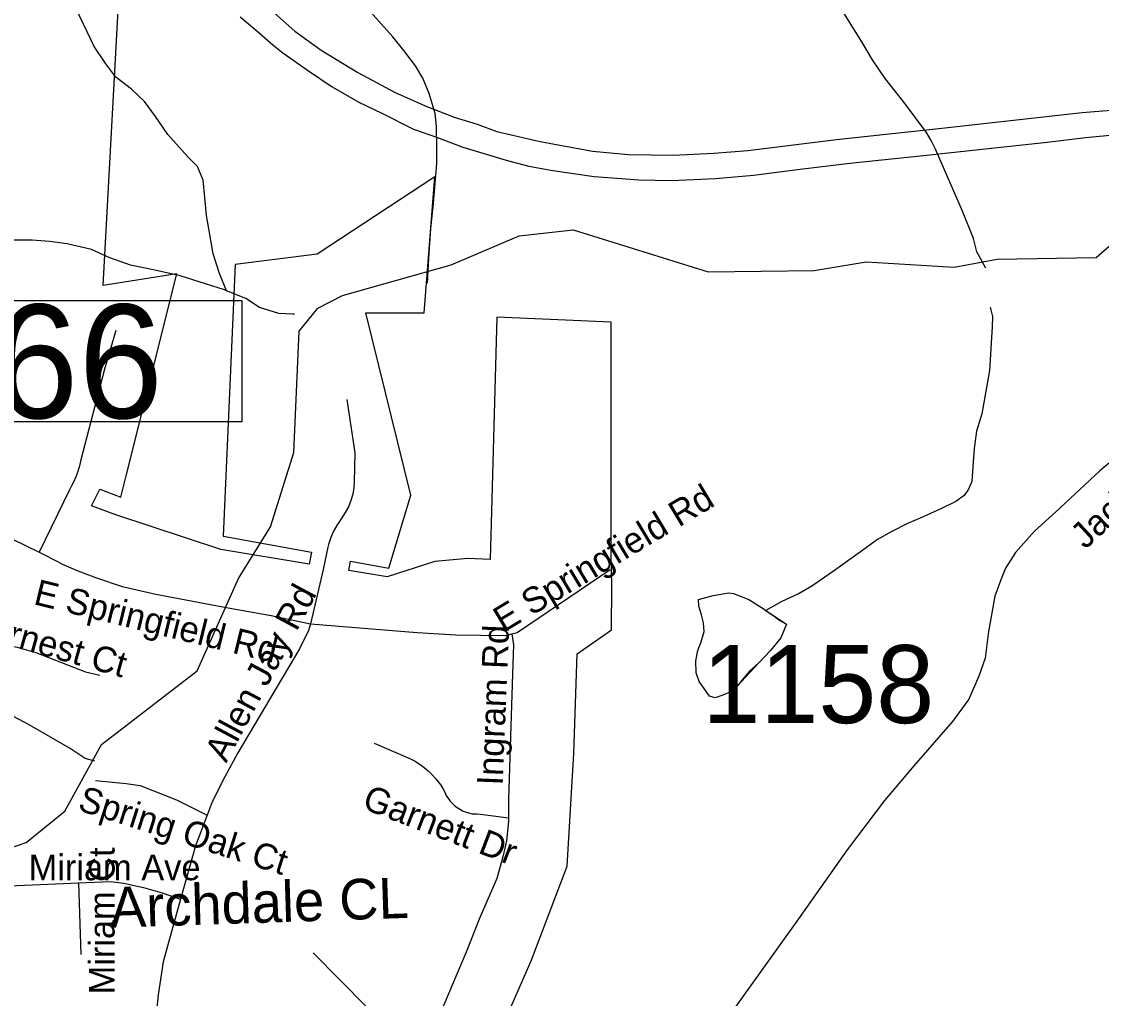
# Model space of a CAD drawing. Extents: x 1662474 to 1856135, y 779280 to 917889.
# Drawn here: x 1715176 to 1719166, y 793865 to 797474 of the extents above; entities that cross this region are included whole.
import ezdxf

# ---------------------------------------------------------------- set-up
doc = ezdxf.new("R2010")
doc.units = 0
for name, color, linetype in [('Cogo Default Point CELL', 7, 'Continuous'), ('Exist Boundary Political City Limit New', 7, 'Continuous'), ('Exist Civil Demographics Community Label', 7, 'Continuous'), ('Exist Hydrographic Misc Water Feature', 7, 'Continuous'), ('Exist Road Non-System Type 51', 7, 'Continuous'), ('Exist Road Non-System Type 51 Label', 7, 'Continuous'), ('Exist Road Primary Interstate Structure Ovrhead Sign CELL', 7, 'Continuous'), ('Exist Road Secondary Type 51 Attributed', 7, 'Continuous'), ('Exist Road Secondary Type 51 Label', 7, 'Continuous'), ('Map Preparation Boundary City Limit Buffer Line', 7, 'Continuous'), ('Prop Road Primary US Projected', 7, 'Continuous')]:
    doc.layers.add(name, color=color, linetype=linetype)

msp = doc.modelspace()

# ---------------------------------------------------------------- linework, layer by layer
at = {"layer": 'Exist Boundary Political City Limit New'}
for points in [[(1716447.4, 796397.8), (1716663.1, 796398.1), (1716702.8, 796899.9), (1716268.1, 796614.9), (1715965, 796575.8), (1715921.4, 795572.2), (1716247.5, 795514), (1716238.8, 795469.1), (1715912.2, 795523.2), (1715524.6, 795651.2), (1715433.9, 795685.2), (1715465, 795745.6), (1715542.5, 795716.4), (1715562.2, 795795), (1715750, 796541.9), (1715477.8, 796498.7), (1715559, 797993.3)], [(1716897.5, 793635), (1717059.1, 794003.9), (1717191.5, 794353.5), (1717216.9, 794769.3), (1717229.1, 795137.6), (1717356.1, 795226.8), (1717356.8, 795390.8), (1717355, 795496.9), (1717354.8, 796363.1), (1716932.4, 796381.8), (1716907.8, 795486.1), (1716824.6, 795489.6), (1716703.4, 795479.2), (1716526.9, 795422.6), (1716384.9, 795445.5), (1716391.5, 795480.4), (1716532.8, 795454.2), (1716614.9, 795724), (1716447.4, 796397.8)]]:
    msp.add_lwpolyline(points, dxfattribs=at)
at = {"layer": 'Exist Civil Demographics Community Label'}
msp.add_lwpolyline([(1717340.7, 792090.9), (1717237.1, 793036.3), (1716252.9, 794033.4)], dxfattribs=at)
at = {"layer": 'Exist Hydrographic Misc Water Feature'}
msp.add_line((1717982.9, 795329.3), (1717926.7, 795297.8), dxfattribs=at)
for points in [[(1715933.2, 796479), (1715907.8, 796543.3), (1715884.4, 796615.5), (1715871.2, 796687.6), (1715859.8, 796757.8), (1715852.5, 796823.8), (1715847.1, 796887.9), (1715825.5, 796938.2), (1715789.8, 796974.4), (1715716.6, 797057.2), (1715671.2, 797123.6), (1715629.7, 797178.1), (1715582.2, 797224.5), (1715524.6, 797269.1), (1715487, 797317.4), (1715443.6, 797381.9), (1715365, 797546.6), (1715335.7, 797609), (1715245.2, 797767.8), (1715223.5, 797796.1), (1715187.7, 797820.5), (1715149.8, 797836.8), (1714951.9, 797846.7), (1714915.8, 797839)], [(1716675.7, 796508), (1716680.6, 796599.9), (1716687.6, 796709.9), (1716698.5, 796801.8), (1716709.9, 796949.7), (1716710.5, 797005.8), (1716709.3, 797087.8), (1716703.6, 797133.9), (1716682.3, 797208.2), (1716658.8, 797264.3), (1716631.3, 797310.6), (1716587.9, 797367), (1716548.2, 797417.5), (1716504.7, 797465.9), (1716465.1, 797510.3), (1716427.6, 797562.6), (1716392.3, 797623), (1716364.6, 797663.3), (1716287.6, 797772), (1716263.9, 797800.2), (1716250, 797816.3)], [(1718738.9, 796562.4), (1718705.3, 796622.8), (1718693.9, 796672.9), (1718652.8, 796773.3), (1718552.9, 797002.4), (1718537.3, 797034.5), (1718519.5, 797064.7), (1718440.5, 797169.5), (1718367.4, 797264.2), (1718320.1, 797332.6), (1718280.6, 797399.1), (1718209.6, 797513.8), (1718164.1, 797560.2), (1718140.4, 797592.5), (1718118.8, 797632.7)], [(1718622.3, 796567), (1718781.2, 796596.6), (1719147.2, 796602.3), (1719290.3, 796727.4), (1719434.3, 796918.1), (1719443.2, 797049.2), (1719519.3, 797051), (1719551.3, 796991.3)], [(1715933.2, 796479), (1715925.3, 796483), (1715761.7, 796534.6), (1715667.8, 796555.5), (1715578.1, 796574.4), (1715502.2, 796601), (1715434.5, 796631.8), (1715344.6, 796652.6), (1715278.7, 796661.3), (1715214.8, 796665.8), (1715116.8, 796666.8), (1715012.8, 796673.7), (1714939, 796694.4), (1714867.2, 796727.2), (1714813.6, 796761.7), (1714741.9, 796802.3), (1714684.2, 796834.9), (1714628.4, 796859.4), (1714566.6, 796882), (1714514.8, 796896.5), (1714426.8, 796911.3), (1714376.8, 796911.8), (1714326.8, 796910.3)], [(1714908.2, 794341.6), (1715193.2, 794440.8), (1715335.2, 794556.1), (1715471.2, 794802.8), (1715824.2, 795074.6), (1715977.2, 795416.2), (1716096.2, 795607.4), (1716182.2, 795881.4), (1716202.2, 796330.6), (1716270.3, 796414.6), (1716362.2, 796461.9), (1716763.2, 796575.3), (1717014.2, 796681.7), (1717214.2, 796703.9), (1717713.2, 796549.4), (1718105.3, 796554.6), (1718297.3, 796586.7), (1718622.3, 796567)], [(1716184.4, 796392.6), (1716178.5, 796392.6), (1716126.5, 796395.1), (1716054.7, 796417.8), (1716004.9, 796450.2), (1715933.2, 796479)], [(1718755.5, 796418.2), (1718763.2, 796384.2), (1718762.8, 796346.2), (1718753.2, 796184.2), (1718723.8, 796024.5), (1718705.1, 795960.6), (1718696.5, 795896.6), (1718692, 795846.7), (1718687.4, 795774.7), (1718675.1, 795746.8), (1718658.9, 795723), (1718628.7, 795701.2), (1718572.4, 795673.8), (1718496, 795638.5), (1718449.9, 795618.9), (1718391.5, 795589.5), (1718339.2, 795559.9), (1718284.9, 795520.5), (1718176.1, 795443.5), (1718095.5, 795388.2), (1718049.3, 795360.6), (1717982.9, 795329.3)], [(1715446.9, 794741.5), (1715410.7, 794751.4), (1715355.1, 794787.9), (1715203.8, 794875.4), (1714986.8, 794989.4), (1714887.3, 795038.4), (1714729.8, 795102), (1714658, 795122.6), (1714564, 795135.5), (1714492.1, 795148.2), (1714454.4, 795166.6), (1714428.7, 795204.8), (1714407, 795239), (1714350.6, 795403.6), (1714342.8, 795429.7)], [(1717926.7, 795297.8), (1717956.5, 795277.5), (1717978.3, 795261.3), (1718002.2, 795247), (1717981.7, 795197.2), (1717943.3, 795149.6), (1717900.8, 795104), (1717864.5, 795072.3), (1717846.3, 795050.4), (1717820, 795018.7), (1717795.7, 794996.9), (1717767.6, 794985.1), (1717739.4, 794975.4), (1717717.6, 794981.6), (1717697.8, 795009.8), (1717680.1, 795036), (1717668.4, 795068.1), (1717666.9, 795112.2), (1717675.1, 795150.1), (1717687.5, 795182), (1717697.8, 795219.9), (1717696.1, 795252), (1717688.4, 795282), (1717682.6, 795302.1), (1717678.8, 795314.1), (1717677, 795338.1), (1717731.1, 795353.7), (1717789.3, 795363.1), (1717807.2, 795360.9), (1717863, 795338.4), (1717916.7, 795305.8), (1717926.7, 795297.8)], [(1717926.7, 795297.8), (1718002.2, 795247), (1717981.7, 795197.2), (1717943.3, 795149.6), (1717900.8, 795104), (1717820, 795018.7), (1717795.7, 794996.9), (1717767.6, 794985.1), (1717739.4, 794975.4), (1717717.6, 794981.6), (1717697.8, 795009.8), (1717680.1, 795036), (1717668.4, 795068.1), (1717666.9, 795112.2), (1717675.1, 795150.1), (1717687.5, 795182), (1717697.8, 795219.9), (1717696.1, 795252), (1717688.4, 795282), (1717682.6, 795302.1), (1717678.8, 795314.1), (1717677, 795338.1), (1717731.1, 795353.7), (1717789.3, 795363.1), (1717807.2, 795360.9), (1717863, 795338.4), (1717916.7, 795305.8), (1717926.7, 795297.8)]]:
    msp.add_lwpolyline(points, dxfattribs=at)
at = {"layer": 'Exist Road Non-System Type 51'}
for p, q in [((1715008.1, 795626), (1715240.9, 795513.4)), ((1715386.2, 794291.2), (1715394.4, 794027.1))]:
    msp.add_line(p, q, dxfattribs=at)
for points in [[(1715523.6, 796332.6), (1715481.9, 796189), (1715394.9, 795854.9), (1715389.6, 795832.1), (1715383.6, 795812.1), (1715376.6, 795791.7), (1715367.9, 795772.2), (1715360.6, 795758), (1715352.4, 795743.9), (1715240.9, 795513.4)], [(1716378, 796077.8), (1716407.2, 795880.9), (1716404.6, 795772), (1716403.4, 795752.6), (1716399.4, 795728.2), (1716392.8, 795704.2), (1716383.6, 795681.2), (1716372, 795659.4), (1716365.8, 795649.6), (1716345.8, 795619.9), (1716342, 795614.2), (1716329.1, 795591.4), (1716318.6, 795567.2), (1716310.6, 795542.2), (1716308.1, 795532.2), (1716290, 795449.6), (1716243.2, 795248.1)], [(1715240.9, 795513.4), (1715260.6, 795503.7), (1715332.2, 795467), (1715383.9, 795444.4), (1715452.4, 795418.7), (1715548.2, 795386.7), (1715672.6, 795357.8), (1715939, 795307.9), (1716098.1, 795279.9), (1716243.2, 795248.1)], [(1716987.9, 795211.1), (1717007.5, 795216.4), (1717351.1, 795449.7)], [(1716243.2, 795248.1), (1716236.6, 795223.4), (1716203.1, 795156.8), (1715975, 794772), (1715926.6, 794683.2), (1715880.2, 794591.4), (1715861.1, 794542.1)], [(1716243.2, 795248.1), (1716637.4, 795217.1), (1716780, 795208.2), (1716965.8, 795205.9), (1716987.9, 795211.1)], [(1716987.9, 795211.1), (1716994.1, 795171.4), (1716989.4, 795064.4), (1716975.2, 794599.8), (1716975.2, 794531.6)], [(1714951.9, 795185.6), (1715071.4, 795179.4), (1715160.1, 795163), (1715228.2, 795143.1), (1715411.5, 795071.7), (1715464.5, 795058.4)], [(1716478.6, 794807.9), (1716613, 794749.9), (1716630.9, 794740.8), (1716639.2, 794735.5), (1716651.9, 794726.9), (1716663.6, 794718.2), (1716678.9, 794705.4), (1716693.4, 794691.1), (1716706.8, 794676.4), (1716715.9, 794664.4), (1716724.6, 794652.9), (1716733, 794639.9), (1716737.6, 794631), (1716742.1, 794620.8), (1716746.6, 794612.4), (1716754.5, 794600.9), (1716760, 794593.5), (1716767.9, 794584.9), (1716776.2, 794576.9), (1716785.8, 794569.6), (1716797.6, 794562), (1716808.1, 794557), (1716816.6, 794553.6), (1716827.8, 794550.2), (1716841.4, 794547), (1716857.6, 794546), (1716871.9, 794545.8), (1716975.2, 794531.6)], [(1715449.5, 794669.1), (1715562.6, 794658.9), (1715614.1, 794650.7), (1715747.9, 794597.9), (1715861.1, 794542.1)], [(1715861.1, 794542.1), (1715818.4, 794427.9), (1715763.1, 794231)], [(1716975.2, 794531.6), (1716975.2, 794518.9), (1716968.1, 794446.8), (1716954, 794387.2), (1716932.4, 794307.7), (1716867.4, 794157.2), (1716818.2, 794035.2), (1716619.4, 793564.7), (1716246.9, 792698.8)], [(1715024.9, 794273.9), (1715071.9, 794278.5), (1715386.2, 794291.2)], [(1715386.2, 794291.2), (1715503.9, 794295.9), (1715553.2, 794290.9), (1715625.9, 794274.9), (1715695.8, 794255.2), (1715763.1, 794231)], [(1715763.1, 794231), (1715699.6, 793999.9), (1715680.2, 793877.2), (1715673.9, 793819), (1715669.2, 793502.4)]]:
    msp.add_lwpolyline(points, dxfattribs=at)
at = {"layer": 'Exist Road Primary Interstate Structure Ovrhead Sign CELL'}
msp.add_lwpolyline([(1714093.7, 796443.4), (1715989.7, 796443.4), (1715989.7, 795994.5), (1714093.7, 795994.5)], close=True, dxfattribs=at)
at = {"layer": 'Exist Road Secondary Type 51 Attributed'}
msp.add_lwpolyline([(1719317.8, 795944.6), (1719160.3, 795813.6), (1718996, 795661.5), (1718918.7, 795591.5), (1718848.7, 795511.9), (1718811.7, 795454.7), (1718794.8, 795411.2), (1718772.3, 795351.1), (1718748.9, 795220.5), (1718736.9, 795122.3), (1718712.7, 795054.7), (1718676.5, 794970.2), (1718616.1, 794888.2), (1718473.6, 794724), (1718364.9, 794596.1), (1718227, 794413), (1718046.9, 794158), (1717766.8, 793768.1), (1717671.7, 793588.1), (1717611.7, 793428.1), (1717596.7, 793333.2), (1717583.9, 792974.1)], dxfattribs=at)
at = {"layer": 'Map Preparation Boundary City Limit Buffer Line'}
for points in [[(1716447.4, 796397.8), (1716663.1, 796398.1), (1716702.8, 796899.9), (1716268.1, 796614.9), (1715965, 796575.8), (1715921.4, 795572.2), (1716247.5, 795514), (1716238.8, 795469.1), (1715912.2, 795523.2), (1715524.6, 795651.2), (1715433.9, 795685.2), (1715465, 795745.6), (1715542.5, 795716.4), (1715562.2, 795795), (1715750, 796541.9), (1715477.8, 796498.7), (1715559, 797993.3)], [(1716897.5, 793635), (1717059.1, 794003.9), (1717191.5, 794353.5), (1717216.9, 794769.3), (1717229.1, 795137.6), (1717356.1, 795226.8), (1717356.8, 795390.8), (1717355, 795496.9), (1717354.8, 796363.1), (1716932.4, 796381.8), (1716907.8, 795486.1), (1716824.6, 795489.6), (1716703.4, 795479.2), (1716526.9, 795422.6), (1716384.9, 795445.5), (1716391.5, 795480.4), (1716532.8, 795454.2), (1716614.9, 795724), (1716447.4, 796397.8)]]:
    msp.add_lwpolyline(points, dxfattribs=at)
at = {"layer": 'Prop Road Primary US Projected'}
for points in [[(1716045.5, 797564), (1716185.8, 797438.7), (1716283.5, 797368.6), (1716418.8, 797285.9), (1716554.1, 797213.2), (1716666.9, 797163.1), (1716774.6, 797120.5), (1716859.8, 797095.4), (1716932.5, 797067.9), (1717092.8, 797030.3), (1717285.8, 796995.2), (1717418.6, 796982.7), (1717584, 796980.2), (1717734.3, 796987.7), (1717859.6, 796997.7), (1718187.8, 797037.8), (1718576.2, 797080.4), (1719094.9, 797138), (1719340.4, 797158.1)], [(1715984.1, 797491.6), (1716045.2, 797439.6), (1716104.8, 797387.7), (1716141.5, 797358.6), (1716236.3, 797291.4), (1716323.4, 797233.3), (1716422.7, 797176.8), (1716506.8, 797135.5), (1716624.4, 797075.9), (1716713.1, 797045.3), (1716806.3, 797010.2), (1716966.8, 796961.3), (1717050.8, 796939.9), (1717139.5, 796923.1), (1717292.3, 796901.7), (1717393.1, 796894), (1717457.3, 796889.4), (1717578.1, 796886.4), (1717740.1, 796894), (1717880.7, 796906.3), (1718053.3, 796929.2), (1718236.7, 796950.6), (1718508.8, 796979.6), (1718965.7, 797028.5), (1719107.8, 797045.3), (1719601.5, 797092.7)]]:
    msp.add_lwpolyline(points, dxfattribs=at)

# ---------------------------------------------------------------- texts
at = {"layer": 'Cogo Default Point CELL'}
msp.add_text('1158', height=288, dxfattribs=at).set_placement((1717691.5, 794881.8))
at = {"layer": 'Exist Civil Demographics Community Label'}
msp.add_text('Archdale CL', height=150, rotation=1.9039, dxfattribs=at).set_placement((1715505, 794125.6))
at = {"layer": 'Exist Road Non-System Type 51 Label'}
for s, rotation, p in [('E Springfield Rd', 31.0088, (1716956.6, 795214.8)), ('E Springfield Rd', 346.2336, (1715216.6, 795321.8)), ('Allen Jay Rd', 61.8597, (1715932, 794731.9)), ('Ernest Ct', 344.3092, (1715038.1, 795193)), ('Ingram Rd', 87.6693, (1716953.5, 794650.3)), ('Spring Oak Ct', 342.3844, (1715379.5, 794561.1)), ('Garnett Dr', 339.0212, (1716430.2, 794567.8)), ('Miriam Ct', 90, (1715519.6, 793879.4))]:
    msp.add_text(s, height=95, rotation=rotation, dxfattribs=at).set_placement(p)
msp.add_text('Miriam Ave', height=95, dxfattribs=at).set_placement((1715201.9, 794301.2))
at = {"layer": 'Exist Road Primary Interstate Structure Ovrhead Sign CELL'}
msp.add_text('S1066', height=420, dxfattribs=at).set_placement((1714074.4, 796008.4))
at = {"layer": 'Exist Road Secondary Type 51 Label'}
msp.add_text('Jackson Lake Rd', height=95, rotation=42.7195, dxfattribs=at).set_placement((1719106.4, 795521.4))

doc.saveas('drawing.dxf')
